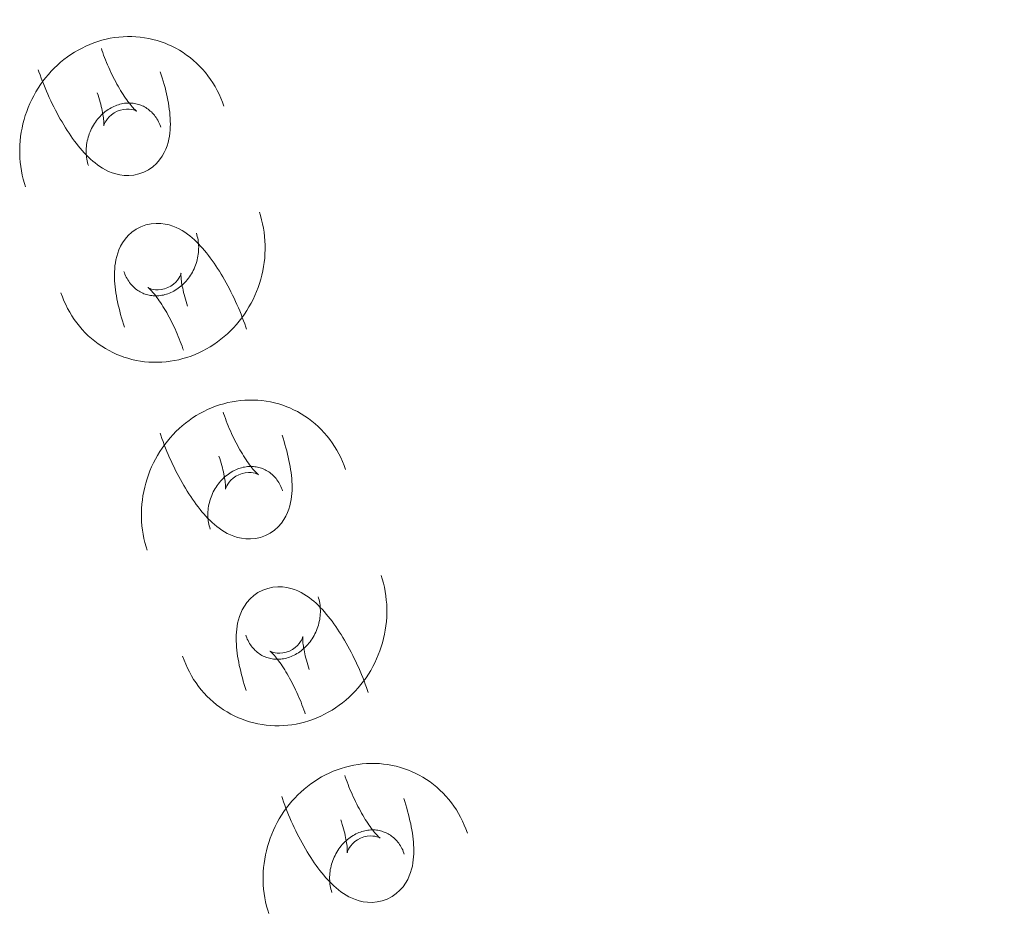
# Model space of a CAD drawing. Header units: millimetres. Extents: x -188930 to 271134, y -158090 to 283816.
# Tile 547 of 610: x 44514 to 44603, y 78697 to 78779. Entities that reach past the tile are written whole.
import ezdxf

# ---------------------------------------------------------------- set-up
doc = ezdxf.new("R2010")
doc.units = ezdxf.units.MM
doc.linetypes.add('AA_PRZERYWANA', pattern=[4, 3, -1])
doc.layers.add('A-DETL-1', color=5, linetype='AA_PRZERYWANA', lineweight=25)
doc.layers.add('I-FURN', color=30, linetype='Continuous', lineweight=9)

# ---------------------------------------------------------------- blocks, each defined once
blk = doc.blocks.new('LARSLAJ_hamak - LARSLAJ_hamak-V31-PZT-dwg')
at = {"layer": 'I-FURN', "flags": 128}
for points in [[(-684.934, 220.571), (-684.55, 220.614), (-684.167, 220.673), (-683.788, 220.748), (-683.412, 220.841), (-683.04, 220.949), (-682.674, 221.074), (-682.313, 221.214), (-681.959, 221.37), (-681.612, 221.541), (-681.272, 221.726), (-680.941, 221.926), (-680.618, 222.14), (-680.305, 222.367), (-680.001, 222.607), (-679.707, 222.859), (-679.424, 223.124), (-679.152, 223.399), (-678.892, 223.686), (-678.643, 223.983), (-678.406, 224.289), (-678.181, 224.605), (-677.969, 224.93), (-677.77, 225.263), (-677.584, 225.603), (-677.411, 225.951), (-677.251, 226.305), (-677.105, 226.665), (-676.973, 227.03), (-676.855, 227.4), (-676.75, 227.775), (-676.66, 228.153), (-676.583, 228.535), (-676.521, 228.919), (-676.473, 229.305), (-676.439, 229.693), (-676.42, 230.082), (-676.414, 230.471), (-676.423, 230.861), (-676.446, 231.25), (-676.484, 231.637), (-676.535, 232.023), (-676.601, 232.407), (-676.68, 232.789), (-676.774, 233.167), (-676.881, 233.541), (-677.002, 233.911), (-677.136, 234.276), (-677.284, 234.636), (-677.445, 234.99), (-677.619, 235.337), (-677.806, 235.678), (-678.006, 236.011), (-678.218, 236.337), (-678.443, 236.653), (-678.679, 236.961), (-678.927, 237.26), (-679.187, 237.548), (-679.408, 237.777)], [(-688.393, 231.84), (-688.061, 232.187), (-687.695, 232.483), (-687.312, 232.72), (-686.927, 232.9), (-686.55, 233.03), (-686.189, 233.117), (-685.844, 233.17), (-685.517, 233.195), (-685.206, 233.198), (-684.909, 233.183), (-684.623, 233.154), (-684.347, 233.112), (-684.078, 233.06), (-683.815, 232.999), (-683.556, 232.928), (-683.301, 232.85), (-683.047, 232.765), (-682.795, 232.672), (-682.543, 232.572), (-682.292, 232.466), (-682.041, 232.353), (-681.79, 232.234), (-681.538, 232.109), (-681.286, 231.978), (-681.033, 231.841), (-680.78, 231.698), (-680.526, 231.55), (-680.272, 231.396), (-680.018, 231.238), (-679.763, 231.074), (-679.509, 230.905), (-679.256, 230.732), (-679.002, 230.554), (-678.75, 230.372), (-678.499, 230.186), (-678.249, 229.996), (-678.001, 229.802), (-677.754, 229.605), (-677.51, 229.405), (-677.267, 229.202), (-677.028, 228.996), (-676.792, 228.787), (-676.558, 228.576), (-676.328, 228.363), (-676.102, 228.149), (-675.88, 227.932), (-675.747, 227.8)], [(-683.654, 233.538), (-683.549, 233.429), (-683.448, 233.314), (-683.349, 233.194), (-683.255, 233.069), (-683.164, 232.939), (-683.078, 232.805), (-682.996, 232.666), (-682.919, 232.523), (-682.846, 232.376), (-682.779, 232.225), (-682.717, 232.071), (-682.66, 231.914), (-682.609, 231.754), (-682.563, 231.591), (-682.524, 231.426), (-682.49, 231.26), (-682.463, 231.092), (-682.441, 230.923), (-682.426, 230.753), (-682.417, 230.583), (-682.414, 230.413), (-682.418, 230.243), (-682.427, 230.074), (-682.443, 229.906), (-682.465, 229.739), (-682.493, 229.574), (-682.526, 229.411), (-682.566, 229.251), (-682.611, 229.093), (-682.662, 228.938), (-682.718, 228.787), (-682.779, 228.639), (-682.845, 228.495), (-682.916, 228.355), (-682.991, 228.22), (-683.071, 228.088), (-683.155, 227.962), (-683.242, 227.841), (-683.334, 227.724), (-683.428, 227.613), (-683.526, 227.507), (-683.627, 227.406), (-683.73, 227.311), (-683.836, 227.221), (-683.945, 227.137), (-684.055, 227.058), (-684.167, 226.985), (-684.281, 226.918), (-684.396, 226.856), (-684.513, 226.8), (-684.631, 226.749), (-684.75, 226.703), (-684.87, 226.664), (-684.991, 226.629), (-685.113, 226.6), (-685.235, 226.577), (-685.358, 226.559), (-685.459, 226.548)], [(-688.393, 231.84), (-688.676, 231.451), (-688.901, 231.038), (-689.066, 230.619), (-689.175, 230.208), (-689.235, 229.814), (-689.257, 229.443), (-689.247, 229.094), (-689.213, 228.768), (-689.161, 228.461), (-689.093, 228.172), (-689.013, 227.896), (-688.923, 227.632), (-688.824, 227.376), (-688.716, 227.129), (-688.601, 226.886), (-688.478, 226.649), (-688.349, 226.415), (-688.212, 226.183), (-688.069, 225.953), (-687.92, 225.725), (-687.764, 225.498), (-687.602, 225.272), (-687.434, 225.047), (-687.26, 224.822), (-687.08, 224.598), (-686.895, 224.374), (-686.704, 224.151), (-686.507, 223.928), (-686.306, 223.706), (-686.099, 223.485), (-685.888, 223.266), (-685.686, 223.061)], [(-683.787, 227.994), (-683.603, 228.246), (-683.46, 228.508), (-683.36, 228.763), (-683.298, 228.996), (-683.267, 229.198), (-683.257, 229.365), (-683.26, 229.496), (-683.27, 229.593), (-683.281, 229.658), (-683.29, 229.695), (-683.293, 229.706)], [(-683.289, 229.695), (-683.277, 229.665), (-683.257, 229.618), (-683.227, 229.555), (-683.188, 229.479), (-683.139, 229.391), (-683.081, 229.293), (-683.014, 229.185), (-682.938, 229.069), (-682.853, 228.945), (-682.76, 228.815), (-682.659, 228.679), (-682.549, 228.538), (-682.432, 228.392), (-682.308, 228.242), (-682.177, 228.089), (-682.04, 227.933), (-681.896, 227.775), (-681.746, 227.615), (-681.591, 227.453), (-681.44, 227.3)], [(-685.459, 226.548), (-685.583, 226.54), (-685.708, 226.537), (-685.832, 226.54), (-685.957, 226.548), (-686.082, 226.562), (-686.207, 226.581), (-686.332, 226.606), (-686.457, 226.637), (-686.582, 226.673), (-686.706, 226.715), (-686.83, 226.762), (-686.953, 226.816), (-687.075, 226.875), (-687.196, 226.94), (-687.316, 227.011), (-687.434, 227.088), (-687.551, 227.17), (-687.665, 227.259), (-687.777, 227.353), (-687.887, 227.453), (-687.964, 227.528)], [(-683.787, 227.994), (-684.002, 227.768), (-684.235, 227.581), (-684.467, 227.437), (-684.686, 227.334), (-684.879, 227.267), (-685.042, 227.228), (-685.171, 227.208), (-685.268, 227.2), (-685.334, 227.2), (-685.371, 227.201), (-685.383, 227.202)], [(-685.372, 227.201), (-685.34, 227.194), (-685.29, 227.183), (-685.223, 227.164), (-685.141, 227.139), (-685.046, 227.107), (-684.939, 227.068), (-684.821, 227.021), (-684.693, 226.967), (-684.556, 226.906), (-684.411, 226.837), (-684.259, 226.762), (-684.101, 226.679), (-683.937, 226.59), (-683.767, 226.495), (-683.593, 226.393), (-683.415, 226.286), (-683.234, 226.172), (-683.05, 226.054), (-682.863, 225.93), (-682.674, 225.801), (-682.484, 225.668), (-682.294, 225.53), (-682.102, 225.389), (-681.911, 225.243), (-681.72, 225.094), (-681.53, 224.943), (-681.342, 224.788), (-681.155, 224.632), (-680.971, 224.473), (-680.789, 224.312), (-680.61, 224.151), (-680.434, 223.988), (-680.262, 223.825), (-680.094, 223.662), (-679.993, 223.561)], [(-692.211, 223.289), (-691.932, 223.02), (-691.642, 222.763), (-691.342, 222.517), (-691.033, 222.284), (-690.715, 222.064), (-690.388, 221.856), (-690.052, 221.663), (-689.709, 221.484), (-689.359, 221.319), (-689.002, 221.169), (-688.64, 221.034), (-688.271, 220.915), (-687.898, 220.812), (-687.521, 220.725), (-687.141, 220.654), (-686.758, 220.6), (-686.372, 220.562), (-685.986, 220.542), (-685.599, 220.538), (-685.212, 220.551), (-684.934, 220.571)], [(-669.369, 223.147), (-669.753, 223.105), (-670.136, 223.045), (-670.516, 222.97), (-670.891, 222.877), (-671.263, 222.769), (-671.629, 222.644), (-671.99, 222.504), (-672.344, 222.348), (-672.691, 222.177), (-673.031, 221.992), (-673.362, 221.792), (-673.685, 221.578), (-673.999, 221.351), (-674.302, 221.111), (-674.596, 220.859), (-674.879, 220.595), (-675.151, 220.319), (-675.412, 220.032), (-675.66, 219.735), (-675.897, 219.429), (-676.122, 219.113), (-676.334, 218.788), (-676.533, 218.455), (-676.719, 218.115), (-676.892, 217.767), (-677.052, 217.413), (-677.198, 217.053), (-677.33, 216.688), (-677.449, 216.318), (-677.553, 215.943), (-677.644, 215.565), (-677.72, 215.183), (-677.782, 214.799), (-677.83, 214.413), (-677.864, 214.025), (-677.884, 213.636), (-677.889, 213.247), (-677.88, 212.857), (-677.857, 212.468), (-677.82, 212.081), (-677.768, 211.695), (-677.703, 211.311), (-677.623, 210.93), (-677.53, 210.551), (-677.422, 210.177), (-677.301, 209.807), (-677.167, 209.442), (-677.019, 209.082), (-676.858, 208.728), (-676.684, 208.381), (-676.497, 208.04), (-676.297, 207.707), (-676.085, 207.382), (-675.86, 207.065), (-675.624, 206.757), (-675.376, 206.459), (-675.117, 206.17), (-674.896, 205.941)], [(-662.092, 220.429), (-662.372, 220.698), (-662.661, 220.955), (-662.961, 221.201), (-663.27, 221.434), (-663.588, 221.654), (-663.916, 221.862), (-664.251, 222.055), (-664.594, 222.234), (-664.944, 222.399), (-665.301, 222.549), (-665.664, 222.684), (-666.032, 222.803), (-666.405, 222.906), (-666.782, 222.993), (-667.162, 223.064), (-667.546, 223.118), (-667.931, 223.156), (-668.317, 223.176), (-668.704, 223.18), (-669.091, 223.167), (-669.369, 223.147)], [(-665.91, 211.879), (-665.627, 212.267), (-665.402, 212.68), (-665.238, 213.099), (-665.129, 213.51), (-665.068, 213.904), (-665.047, 214.276), (-665.056, 214.624), (-665.09, 214.95), (-665.142, 215.257), (-665.21, 215.546), (-665.29, 215.822), (-665.38, 216.087), (-665.48, 216.342), (-665.587, 216.59), (-665.703, 216.832), (-665.825, 217.069), (-665.955, 217.304), (-666.091, 217.535), (-666.234, 217.765), (-666.383, 217.993), (-666.539, 218.22), (-666.701, 218.446), (-666.869, 218.671), (-667.043, 218.896), (-667.223, 219.12), (-667.409, 219.344), (-667.6, 219.567), (-667.796, 219.79), (-667.998, 220.012), (-668.204, 220.233), (-668.416, 220.453), (-668.617, 220.657)], [(-668.931, 216.517), (-668.963, 216.524), (-669.014, 216.536), (-669.08, 216.554), (-669.162, 216.579), (-669.257, 216.611), (-669.365, 216.65), (-669.483, 216.697), (-669.61, 216.751), (-669.747, 216.813), (-669.892, 216.881), (-670.044, 216.957), (-670.202, 217.039), (-670.367, 217.128), (-670.536, 217.223), (-670.71, 217.325), (-670.888, 217.432), (-671.069, 217.546), (-671.254, 217.664), (-671.44, 217.788), (-671.629, 217.917), (-671.819, 218.05), (-672.01, 218.188), (-672.201, 218.33), (-672.392, 218.475), (-672.583, 218.624), (-672.773, 218.775), (-672.961, 218.93), (-673.148, 219.087), (-673.333, 219.245), (-673.515, 219.406), (-673.694, 219.567), (-673.869, 219.73), (-674.041, 219.893), (-674.209, 220.056), (-674.31, 220.157)], [(-670.649, 210.18), (-670.754, 210.289), (-670.856, 210.404), (-670.954, 210.524), (-671.048, 210.649), (-671.139, 210.779), (-671.225, 210.913), (-671.307, 211.052), (-671.385, 211.195), (-671.457, 211.342), (-671.525, 211.493), (-671.587, 211.647), (-671.643, 211.804), (-671.695, 211.965), (-671.74, 212.127), (-671.78, 212.292), (-671.813, 212.458), (-671.841, 212.626), (-671.862, 212.795), (-671.877, 212.965), (-671.886, 213.135), (-671.889, 213.305), (-671.886, 213.475), (-671.876, 213.644), (-671.86, 213.812), (-671.838, 213.979), (-671.811, 214.144), (-671.777, 214.307), (-671.737, 214.467), (-671.692, 214.625), (-671.641, 214.78), (-671.585, 214.931), (-671.524, 215.079), (-671.458, 215.223), (-671.387, 215.363), (-671.312, 215.499), (-671.232, 215.63), (-671.149, 215.756), (-671.061, 215.878), (-670.97, 215.994), (-670.875, 216.105), (-670.777, 216.211), (-670.676, 216.312), (-670.573, 216.407), (-670.467, 216.497), (-670.359, 216.581), (-670.248, 216.66), (-670.136, 216.733), (-670.022, 216.8), (-669.907, 216.862), (-669.79, 216.919), (-669.672, 216.969), (-669.553, 217.015), (-669.433, 217.054), (-669.312, 217.089), (-669.191, 217.118), (-669.068, 217.141), (-668.945, 217.159), (-668.844, 217.17)], [(-668.844, 217.17), (-668.72, 217.178), (-668.596, 217.181), (-668.471, 217.178), (-668.346, 217.17), (-668.221, 217.156), (-668.096, 217.137), (-667.971, 217.112), (-667.846, 217.081), (-667.721, 217.045), (-667.597, 217.003), (-667.473, 216.956), (-667.35, 216.902), (-667.228, 216.843), (-667.107, 216.778), (-666.987, 216.707), (-666.869, 216.63), (-666.753, 216.548), (-666.638, 216.459), (-666.526, 216.365), (-666.416, 216.265), (-666.339, 216.19)], [(-671.014, 214.023), (-671.026, 214.053), (-671.047, 214.1), (-671.076, 214.163), (-671.116, 214.239), (-671.164, 214.327), (-671.222, 214.425), (-671.289, 214.533), (-671.365, 214.649), (-671.45, 214.773), (-671.543, 214.903), (-671.645, 215.039), (-671.754, 215.18), (-671.871, 215.326), (-671.995, 215.476), (-672.126, 215.629), (-672.264, 215.785), (-672.407, 215.943), (-672.557, 216.103), (-672.712, 216.265), (-672.863, 216.418)], [(-670.516, 215.724), (-670.301, 215.95), (-670.069, 216.137), (-669.836, 216.281), (-669.618, 216.384), (-669.424, 216.451), (-669.262, 216.49), (-669.132, 216.51), (-669.035, 216.518), (-668.969, 216.519), (-668.932, 216.517), (-668.92, 216.516)], [(-665.91, 211.879), (-666.242, 211.531), (-666.608, 211.236), (-666.991, 210.999), (-667.376, 210.818), (-667.753, 210.688), (-668.115, 210.601), (-668.459, 210.548), (-668.786, 210.523), (-669.097, 210.52), (-669.394, 210.535), (-669.68, 210.564), (-669.956, 210.606), (-670.225, 210.658), (-670.488, 210.72), (-670.747, 210.79), (-671.003, 210.868), (-671.256, 210.954), (-671.508, 211.046), (-671.76, 211.146), (-672.011, 211.252), (-672.262, 211.365), (-672.513, 211.484), (-672.765, 211.609), (-673.017, 211.74), (-673.27, 211.877), (-673.524, 212.02), (-673.777, 212.168), (-674.031, 212.322), (-674.286, 212.48), (-674.54, 212.644), (-674.794, 212.813), (-675.048, 212.986), (-675.301, 213.164), (-675.553, 213.346), (-675.804, 213.532), (-676.054, 213.722), (-676.303, 213.916), (-676.549, 214.113), (-676.794, 214.313), (-677.036, 214.516), (-677.275, 214.722), (-677.512, 214.931), (-677.745, 215.142), (-677.975, 215.355), (-678.201, 215.57), (-678.424, 215.786), (-678.557, 215.918)], [(-670.516, 215.724), (-670.7, 215.472), (-670.843, 215.21), (-670.943, 214.955), (-671.005, 214.722), (-671.036, 214.52), (-671.046, 214.353), (-671.043, 214.222), (-671.033, 214.125), (-671.022, 214.06), (-671.014, 214.024), (-671.01, 214.012)], [(-660.489, 196.08), (-660.105, 196.123), (-659.722, 196.182), (-659.343, 196.257), (-658.967, 196.35), (-658.595, 196.458), (-658.229, 196.583), (-657.868, 196.723), (-657.514, 196.879), (-657.167, 197.05), (-656.827, 197.235), (-656.496, 197.435), (-656.173, 197.649), (-655.86, 197.876), (-655.556, 198.116), (-655.262, 198.368), (-654.979, 198.633), (-654.707, 198.908), (-654.447, 199.195), (-654.198, 199.492), (-653.961, 199.798), (-653.736, 200.114), (-653.524, 200.439), (-653.325, 200.772), (-653.139, 201.112), (-652.966, 201.46), (-652.806, 201.814), (-652.66, 202.174), (-652.528, 202.539), (-652.41, 202.909), (-652.305, 203.284), (-652.215, 203.662), (-652.138, 204.044), (-652.076, 204.428), (-652.028, 204.814), (-651.994, 205.202), (-651.974, 205.591), (-651.969, 205.98), (-651.978, 206.37), (-652.001, 206.759), (-652.039, 207.146), (-652.09, 207.532), (-652.156, 207.916), (-652.235, 208.298), (-652.329, 208.676), (-652.436, 209.05), (-652.557, 209.42), (-652.691, 209.785), (-652.839, 210.145), (-653, 210.499), (-653.174, 210.846), (-653.361, 211.187), (-653.561, 211.52), (-653.773, 211.846), (-653.998, 212.162), (-654.234, 212.47), (-654.482, 212.769), (-654.741, 213.057), (-654.963, 213.286)], [(-659.209, 209.047), (-659.104, 208.938), (-659.003, 208.823), (-658.904, 208.703), (-658.81, 208.578), (-658.719, 208.448), (-658.633, 208.314), (-658.551, 208.175), (-658.473, 208.032), (-658.401, 207.885), (-658.334, 207.734), (-658.271, 207.58), (-658.215, 207.423), (-658.164, 207.263), (-658.118, 207.1), (-658.079, 206.935), (-658.045, 206.769), (-658.018, 206.601), (-657.996, 206.432), (-657.981, 206.262), (-657.972, 206.092), (-657.969, 205.922), (-657.973, 205.752), (-657.982, 205.583), (-657.998, 205.415), (-658.02, 205.248), (-658.048, 205.083), (-658.081, 204.92), (-658.121, 204.76), (-658.166, 204.602), (-658.217, 204.447), (-658.273, 204.296), (-658.334, 204.148), (-658.4, 204.004), (-658.471, 203.864), (-658.546, 203.728), (-658.626, 203.597), (-658.71, 203.471), (-658.797, 203.35), (-658.889, 203.233), (-658.983, 203.122), (-659.081, 203.016), (-659.182, 202.915), (-659.285, 202.82), (-659.391, 202.73), (-659.5, 202.646), (-659.61, 202.567), (-659.722, 202.494), (-659.836, 202.427), (-659.951, 202.365), (-660.068, 202.309), (-660.186, 202.258), (-660.305, 202.212), (-660.425, 202.173), (-660.546, 202.138), (-660.668, 202.109), (-660.79, 202.086), (-660.913, 202.068), (-661.014, 202.057)], [(-663.948, 207.349), (-663.616, 207.696), (-663.25, 207.992), (-662.867, 208.229), (-662.482, 208.409), (-662.105, 208.539), (-661.743, 208.626), (-661.399, 208.679), (-661.072, 208.704), (-660.761, 208.707), (-660.464, 208.692), (-660.178, 208.663), (-659.902, 208.621), (-659.633, 208.569), (-659.37, 208.508), (-659.111, 208.437), (-658.856, 208.359), (-658.602, 208.273), (-658.35, 208.181), (-658.098, 208.081), (-657.847, 207.975), (-657.596, 207.862), (-657.345, 207.743), (-657.093, 207.618), (-656.841, 207.487), (-656.588, 207.35), (-656.335, 207.207), (-656.081, 207.059), (-655.827, 206.905), (-655.573, 206.747), (-655.318, 206.583), (-655.064, 206.414), (-654.81, 206.241), (-654.557, 206.063), (-654.305, 205.881), (-654.054, 205.695), (-653.804, 205.505), (-653.555, 205.311), (-653.309, 205.114), (-653.064, 204.914), (-652.822, 204.711), (-652.583, 204.505), (-652.346, 204.296), (-652.113, 204.085), (-651.883, 203.872), (-651.657, 203.658), (-651.434, 203.441), (-651.302, 203.309)], [(-663.948, 207.349), (-664.231, 206.96), (-664.456, 206.547), (-664.621, 206.128), (-664.729, 205.717), (-664.79, 205.323), (-664.811, 204.952), (-664.802, 204.603), (-664.768, 204.277), (-664.716, 203.97), (-664.648, 203.681), (-664.568, 203.405), (-664.478, 203.141), (-664.379, 202.885), (-664.271, 202.638), (-664.156, 202.395), (-664.033, 202.158), (-663.904, 201.924), (-663.767, 201.692), (-663.624, 201.462), (-663.475, 201.234), (-663.319, 201.007), (-663.157, 200.781), (-662.989, 200.556), (-662.815, 200.331), (-662.635, 200.107), (-662.45, 199.883), (-662.259, 199.66), (-662.062, 199.437), (-661.86, 199.215), (-661.654, 198.994), (-661.443, 198.775), (-661.241, 198.57)], [(-659.342, 203.503), (-659.158, 203.755), (-659.015, 204.017), (-658.915, 204.272), (-658.853, 204.505), (-658.822, 204.707), (-658.812, 204.874), (-658.815, 205.005), (-658.825, 205.102), (-658.836, 205.167), (-658.845, 205.204), (-658.848, 205.215)], [(-658.844, 205.204), (-658.832, 205.174), (-658.812, 205.127), (-658.782, 205.064), (-658.743, 204.988), (-658.694, 204.9), (-658.636, 204.802), (-658.569, 204.694), (-658.493, 204.578), (-658.408, 204.454), (-658.315, 204.324), (-658.213, 204.188), (-658.104, 204.047), (-657.987, 203.901), (-657.863, 203.751), (-657.732, 203.598), (-657.595, 203.442), (-657.451, 203.284), (-657.301, 203.124), (-657.146, 202.962), (-656.995, 202.809)], [(-659.342, 203.503), (-659.557, 203.277), (-659.79, 203.09), (-660.022, 202.946), (-660.24, 202.843), (-660.434, 202.776), (-660.597, 202.737), (-660.726, 202.717), (-660.823, 202.709), (-660.889, 202.709), (-660.926, 202.71), (-660.938, 202.711)], [(-661.014, 202.057), (-661.138, 202.049), (-661.262, 202.046), (-661.387, 202.049), (-661.512, 202.057), (-661.637, 202.071), (-661.762, 202.09), (-661.887, 202.115), (-662.012, 202.146), (-662.137, 202.182), (-662.261, 202.224), (-662.385, 202.271), (-662.508, 202.325), (-662.63, 202.384), (-662.751, 202.449), (-662.871, 202.52), (-662.989, 202.597), (-663.106, 202.679), (-663.22, 202.768), (-663.332, 202.862), (-663.442, 202.962), (-663.519, 203.037)], [(-660.927, 202.71), (-660.895, 202.703), (-660.845, 202.692), (-660.778, 202.673), (-660.696, 202.648), (-660.601, 202.616), (-660.494, 202.577), (-660.376, 202.53), (-660.248, 202.476), (-660.111, 202.415), (-659.966, 202.346), (-659.814, 202.271), (-659.656, 202.188), (-659.491, 202.099), (-659.322, 202.004), (-659.148, 201.902), (-658.97, 201.795), (-658.789, 201.681), (-658.604, 201.563), (-658.418, 201.439), (-658.229, 201.31), (-658.039, 201.177), (-657.848, 201.039), (-657.657, 200.898), (-657.466, 200.752), (-657.275, 200.603), (-657.085, 200.452), (-656.897, 200.297), (-656.71, 200.141), (-656.525, 199.982), (-656.343, 199.821), (-656.164, 199.66), (-655.989, 199.497), (-655.817, 199.334), (-655.649, 199.171), (-655.548, 199.07)], [(-667.766, 198.798), (-667.487, 198.529), (-667.197, 198.272), (-666.897, 198.026), (-666.588, 197.793), (-666.27, 197.573), (-665.943, 197.365), (-665.607, 197.172), (-665.264, 196.993), (-664.914, 196.828), (-664.557, 196.678), (-664.194, 196.543), (-663.826, 196.424), (-663.453, 196.321), (-663.076, 196.234), (-662.696, 196.163), (-662.312, 196.109), (-661.927, 196.071), (-661.541, 196.051), (-661.154, 196.047), (-660.767, 196.06), (-660.489, 196.08)], [(-644.924, 198.656), (-645.308, 198.614), (-645.691, 198.554), (-646.07, 198.479), (-646.446, 198.386), (-646.818, 198.278), (-647.184, 198.153), (-647.545, 198.013), (-647.899, 197.857), (-648.246, 197.686), (-648.586, 197.501), (-648.917, 197.301), (-649.24, 197.087), (-649.554, 196.86), (-649.857, 196.62), (-650.151, 196.368), (-650.434, 196.103), (-650.706, 195.828), (-650.966, 195.541), (-651.215, 195.244), (-651.452, 194.938), (-651.677, 194.622), (-651.889, 194.297), (-652.088, 193.964), (-652.274, 193.624), (-652.447, 193.276), (-652.607, 192.922), (-652.753, 192.562), (-652.885, 192.197), (-653.003, 191.827), (-653.108, 191.452), (-653.199, 191.074), (-653.275, 190.692), (-653.337, 190.308), (-653.385, 189.922), (-653.419, 189.534), (-653.439, 189.145), (-653.444, 188.756), (-653.435, 188.366), (-653.412, 187.977), (-653.374, 187.59), (-653.323, 187.204), (-653.257, 186.82), (-653.178, 186.438), (-653.084, 186.06), (-652.977, 185.686), (-652.856, 185.316), (-652.722, 184.951), (-652.574, 184.591), (-652.413, 184.237), (-652.239, 183.89), (-652.052, 183.549), (-651.852, 183.216), (-651.64, 182.891), (-651.415, 182.574), (-651.179, 182.266), (-650.931, 181.968), (-650.672, 181.679), (-650.451, 181.45)], [(-637.647, 195.938), (-637.926, 196.207), (-638.216, 196.464), (-638.516, 196.71), (-638.825, 196.943), (-639.143, 197.163), (-639.47, 197.371), (-639.806, 197.564), (-640.149, 197.743), (-640.499, 197.908), (-640.856, 198.058), (-641.219, 198.193), (-641.587, 198.312), (-641.96, 198.415), (-642.337, 198.502), (-642.717, 198.573), (-643.101, 198.627), (-643.486, 198.665), (-643.872, 198.685), (-644.259, 198.689), (-644.646, 198.676), (-644.924, 198.656)], [(-644.486, 192.026), (-644.518, 192.033), (-644.568, 192.045), (-644.635, 192.063), (-644.717, 192.088), (-644.812, 192.12), (-644.919, 192.159), (-645.037, 192.206), (-645.165, 192.26), (-645.302, 192.322), (-645.447, 192.39), (-645.599, 192.466), (-645.757, 192.548), (-645.922, 192.637), (-646.091, 192.732), (-646.265, 192.834), (-646.443, 192.941), (-646.624, 193.055), (-646.809, 193.173), (-646.995, 193.297), (-647.184, 193.426), (-647.374, 193.559), (-647.565, 193.697), (-647.756, 193.839), (-647.947, 193.984), (-648.138, 194.133), (-648.328, 194.284), (-648.516, 194.439), (-648.703, 194.596), (-648.888, 194.754), (-649.07, 194.915), (-649.249, 195.076), (-649.424, 195.239), (-649.596, 195.402), (-649.764, 195.565), (-649.865, 195.666)], [(-641.465, 187.388), (-641.182, 187.776), (-640.957, 188.189), (-640.792, 188.608), (-640.684, 189.019), (-640.623, 189.413), (-640.602, 189.785), (-640.611, 190.133), (-640.645, 190.459), (-640.697, 190.766), (-640.765, 191.055), (-640.845, 191.331), (-640.935, 191.596), (-641.034, 191.851), (-641.142, 192.099), (-641.257, 192.341), (-641.38, 192.578), (-641.51, 192.813), (-641.646, 193.044), (-641.789, 193.274), (-641.938, 193.502), (-642.094, 193.729), (-642.256, 193.955), (-642.424, 194.18), (-642.598, 194.405), (-642.778, 194.629), (-642.963, 194.853), (-643.155, 195.076), (-643.351, 195.299), (-643.553, 195.521), (-643.759, 195.742), (-643.97, 195.962), (-644.172, 196.166)], [(-646.204, 185.689), (-646.309, 185.798), (-646.41, 185.913), (-646.509, 186.033), (-646.603, 186.158), (-646.694, 186.288), (-646.78, 186.422), (-646.862, 186.561), (-646.94, 186.704), (-647.012, 186.851), (-647.079, 187.002), (-647.142, 187.156), (-647.198, 187.313), (-647.249, 187.474), (-647.295, 187.636), (-647.334, 187.801), (-647.368, 187.967), (-647.396, 188.135), (-647.417, 188.304), (-647.432, 188.474), (-647.441, 188.644), (-647.444, 188.814), (-647.441, 188.984), (-647.431, 189.153), (-647.415, 189.321), (-647.393, 189.488), (-647.365, 189.653), (-647.332, 189.816), (-647.292, 189.976), (-647.247, 190.134), (-647.196, 190.289), (-647.14, 190.44), (-647.079, 190.588), (-647.013, 190.732), (-646.942, 190.872), (-646.867, 191.008), (-646.787, 191.139), (-646.703, 191.265), (-646.616, 191.387), (-646.524, 191.503), (-646.43, 191.614), (-646.332, 191.72), (-646.231, 191.821), (-646.128, 191.916), (-646.022, 192.006), (-645.913, 192.09), (-645.803, 192.169), (-645.691, 192.242), (-645.577, 192.309), (-645.462, 192.371), (-645.345, 192.428), (-645.227, 192.478), (-645.108, 192.524), (-644.988, 192.563), (-644.867, 192.598), (-644.745, 192.627), (-644.623, 192.65), (-644.5, 192.668), (-644.399, 192.679)], [(-646.071, 191.233), (-645.856, 191.459), (-645.623, 191.646), (-645.391, 191.79), (-645.173, 191.893), (-644.979, 191.96), (-644.817, 191.999), (-644.687, 192.019), (-644.59, 192.027), (-644.524, 192.028), (-644.487, 192.026), (-644.475, 192.025)], [(-644.399, 192.679), (-644.275, 192.687), (-644.151, 192.69), (-644.026, 192.687), (-643.901, 192.679), (-643.776, 192.665), (-643.651, 192.646), (-643.526, 192.621), (-643.401, 192.59), (-643.276, 192.554), (-643.152, 192.512), (-643.028, 192.465), (-642.905, 192.411), (-642.783, 192.352), (-642.662, 192.287), (-642.542, 192.216), (-642.424, 192.139), (-642.307, 192.057), (-642.193, 191.968), (-642.081, 191.874), (-641.971, 191.774), (-641.894, 191.699)], [(-641.465, 187.388), (-641.797, 187.04), (-642.163, 186.745), (-642.546, 186.508), (-642.931, 186.327), (-643.308, 186.197), (-643.67, 186.11), (-644.014, 186.057), (-644.341, 186.032), (-644.652, 186.029), (-644.949, 186.044), (-645.235, 186.073), (-645.511, 186.115), (-645.78, 186.167), (-646.043, 186.229), (-646.302, 186.299), (-646.557, 186.377), (-646.811, 186.463), (-647.063, 186.555), (-647.315, 186.655), (-647.566, 186.761), (-647.817, 186.874), (-648.068, 186.993), (-648.32, 187.118), (-648.572, 187.249), (-648.825, 187.386), (-649.078, 187.529), (-649.332, 187.677), (-649.586, 187.831), (-649.84, 187.989), (-650.095, 188.153), (-650.349, 188.322), (-650.603, 188.495), (-650.856, 188.673), (-651.108, 188.855), (-651.359, 189.041), (-651.609, 189.231), (-651.858, 189.425), (-652.104, 189.622), (-652.349, 189.822), (-652.591, 190.025), (-652.83, 190.231), (-653.067, 190.44), (-653.3, 190.651), (-653.53, 190.864), (-653.756, 191.079), (-653.979, 191.295), (-654.111, 191.427)], [(-646.569, 189.532), (-646.581, 189.562), (-646.601, 189.609), (-646.631, 189.672), (-646.67, 189.748), (-646.719, 189.836), (-646.777, 189.934), (-646.844, 190.042), (-646.92, 190.158), (-647.005, 190.282), (-647.098, 190.412), (-647.2, 190.548), (-647.309, 190.689), (-647.426, 190.835), (-647.55, 190.985), (-647.681, 191.138), (-647.819, 191.294), (-647.962, 191.452), (-648.112, 191.612), (-648.267, 191.774), (-648.418, 191.927)], [(-646.071, 191.233), (-646.255, 190.981), (-646.398, 190.719), (-646.498, 190.464), (-646.56, 190.231), (-646.591, 190.029), (-646.601, 189.862), (-646.598, 189.731), (-646.588, 189.634), (-646.577, 189.569), (-646.568, 189.533), (-646.565, 189.521)], [(-636.044, 171.589), (-635.66, 171.632), (-635.277, 171.691), (-634.898, 171.766), (-634.522, 171.859), (-634.15, 171.967), (-633.784, 172.092), (-633.423, 172.232), (-633.069, 172.388), (-632.722, 172.559), (-632.382, 172.744), (-632.051, 172.944), (-631.728, 173.158), (-631.414, 173.385), (-631.111, 173.625), (-630.817, 173.877), (-630.534, 174.142), (-630.262, 174.417), (-630.001, 174.704), (-629.753, 175.001), (-629.516, 175.307), (-629.291, 175.623), (-629.079, 175.948), (-628.88, 176.281), (-628.694, 176.621), (-628.521, 176.969), (-628.361, 177.323), (-628.215, 177.683), (-628.083, 178.048), (-627.964, 178.418), (-627.86, 178.793), (-627.769, 179.171), (-627.693, 179.553), (-627.631, 179.937), (-627.583, 180.323), (-627.549, 180.711), (-627.529, 181.1), (-627.524, 181.489), (-627.533, 181.879), (-627.556, 182.268), (-627.593, 182.655), (-627.645, 183.041), (-627.71, 183.425), (-627.79, 183.807), (-627.883, 184.185), (-627.991, 184.559), (-628.112, 184.929), (-628.246, 185.294), (-628.394, 185.654), (-628.555, 186.008), (-628.729, 186.355), (-628.916, 186.696), (-629.116, 187.029), (-629.328, 187.354), (-629.553, 187.671), (-629.789, 187.979), (-630.037, 188.277), (-630.296, 188.566), (-630.517, 188.795)], [(-639.503, 182.858), (-639.171, 183.205), (-638.805, 183.5), (-638.422, 183.738), (-638.037, 183.918), (-637.66, 184.048), (-637.298, 184.135), (-636.954, 184.188), (-636.627, 184.213), (-636.316, 184.216), (-636.019, 184.201), (-635.733, 184.172), (-635.457, 184.13), (-635.188, 184.078), (-634.925, 184.017), (-634.666, 183.946), (-634.41, 183.868), (-634.157, 183.782), (-633.905, 183.69), (-633.653, 183.59), (-633.402, 183.484), (-633.151, 183.371), (-632.9, 183.252), (-632.648, 183.127), (-632.396, 182.996), (-632.143, 182.859), (-631.889, 182.716), (-631.636, 182.568), (-631.382, 182.414), (-631.127, 182.256), (-630.873, 182.092), (-630.619, 181.923), (-630.365, 181.75), (-630.112, 181.572), (-629.86, 181.39), (-629.609, 181.204), (-629.359, 181.014), (-629.11, 180.82), (-628.864, 180.623), (-628.619, 180.423), (-628.377, 180.22), (-628.138, 180.014), (-627.901, 179.805), (-627.668, 179.594), (-627.438, 179.381), (-627.212, 179.166), (-626.989, 178.95), (-626.856, 178.818)], [(-634.764, 184.556), (-634.659, 184.447), (-634.557, 184.332), (-634.459, 184.212), (-634.365, 184.087), (-634.274, 183.957), (-634.188, 183.823), (-634.106, 183.684), (-634.028, 183.541), (-633.956, 183.394), (-633.888, 183.243), (-633.826, 183.089), (-633.77, 182.932), (-633.718, 182.772), (-633.673, 182.609), (-633.634, 182.444), (-633.6, 182.278), (-633.572, 182.11), (-633.551, 181.941), (-633.536, 181.771), (-633.527, 181.601), (-633.524, 181.431), (-633.527, 181.261), (-633.537, 181.092), (-633.553, 180.924), (-633.575, 180.757), (-633.602, 180.592), (-633.636, 180.429), (-633.676, 180.269), (-633.721, 180.111), (-633.772, 179.956), (-633.828, 179.805), (-633.889, 179.657), (-633.955, 179.513), (-634.026, 179.373), (-634.101, 179.237), (-634.181, 179.106), (-634.265, 178.98), (-634.352, 178.858), (-634.443, 178.742), (-634.538, 178.631), (-634.636, 178.525), (-634.737, 178.424), (-634.84, 178.329), (-634.946, 178.239), (-635.054, 178.155), (-635.165, 178.076), (-635.277, 178.003), (-635.391, 177.936), (-635.506, 177.874), (-635.623, 177.817), (-635.741, 177.767), (-635.86, 177.721), (-635.98, 177.682), (-636.101, 177.647), (-636.222, 177.618), (-636.345, 177.595), (-636.468, 177.577), (-636.569, 177.566)], [(-639.503, 182.858), (-639.786, 182.469), (-640.011, 182.056), (-640.176, 181.637), (-640.284, 181.226), (-640.345, 180.832), (-640.366, 180.461), (-640.357, 180.112), (-640.323, 179.786), (-640.271, 179.479), (-640.203, 179.19), (-640.123, 178.914), (-640.033, 178.65), (-639.933, 178.394), (-639.826, 178.147), (-639.711, 177.904), (-639.588, 177.667), (-639.458, 177.433), (-639.322, 177.201), (-639.179, 176.971), (-639.03, 176.743), (-638.874, 176.516), (-638.712, 176.29), (-638.544, 176.065), (-638.37, 175.84), (-638.19, 175.616), (-638.005, 175.392), (-637.813, 175.169), (-637.617, 174.946), (-637.415, 174.724), (-637.209, 174.503), (-636.997, 174.284), (-636.796, 174.079)], [(-634.897, 179.012), (-634.713, 179.264), (-634.57, 179.526), (-634.47, 179.781), (-634.408, 180.014), (-634.377, 180.216), (-634.367, 180.383), (-634.37, 180.514), (-634.38, 180.611), (-634.391, 180.676), (-634.399, 180.713), (-634.403, 180.724)], [(-634.399, 180.713), (-634.387, 180.683), (-634.366, 180.636), (-634.337, 180.573), (-634.297, 180.497), (-634.249, 180.409), (-634.191, 180.311), (-634.124, 180.203), (-634.048, 180.087), (-633.963, 179.963), (-633.87, 179.833), (-633.768, 179.697), (-633.659, 179.556), (-633.542, 179.41), (-633.418, 179.26), (-633.287, 179.107), (-633.149, 178.951), (-633.006, 178.793), (-632.856, 178.633), (-632.701, 178.471), (-632.55, 178.318)], [(-634.897, 179.012), (-635.112, 178.786), (-635.344, 178.599), (-635.577, 178.455), (-635.795, 178.352), (-635.989, 178.285), (-636.151, 178.246), (-636.281, 178.226), (-636.378, 178.218), (-636.444, 178.218), (-636.481, 178.219), (-636.493, 178.22)], [(-636.569, 177.566), (-636.693, 177.558), (-636.817, 177.555), (-636.942, 177.558), (-637.067, 177.566), (-637.192, 177.58), (-637.317, 177.599), (-637.442, 177.624), (-637.567, 177.655), (-637.692, 177.691), (-637.816, 177.733), (-637.94, 177.78), (-638.063, 177.834), (-638.185, 177.893), (-638.306, 177.958), (-638.426, 178.029), (-638.544, 178.106), (-638.66, 178.188), (-638.775, 178.277), (-638.887, 178.371), (-638.997, 178.471), (-639.074, 178.546)], [(-636.482, 178.219), (-636.45, 178.212), (-636.4, 178.201), (-636.333, 178.182), (-636.251, 178.157), (-636.156, 178.125), (-636.049, 178.086), (-635.93, 178.039), (-635.803, 177.985), (-635.666, 177.924), (-635.521, 177.855), (-635.369, 177.78), (-635.211, 177.697), (-635.046, 177.608), (-634.877, 177.513), (-634.703, 177.411), (-634.525, 177.304), (-634.344, 177.19), (-634.159, 177.072), (-633.973, 176.948), (-633.784, 176.819), (-633.594, 176.686), (-633.403, 176.548), (-633.212, 176.406), (-633.021, 176.261), (-632.83, 176.112), (-632.64, 175.961), (-632.452, 175.806), (-632.265, 175.65), (-632.08, 175.491), (-631.898, 175.33), (-631.719, 175.169), (-631.544, 175.006), (-631.372, 174.843), (-631.204, 174.68), (-631.103, 174.579)], [(-643.321, 174.307), (-643.041, 174.038), (-642.752, 173.781), (-642.452, 173.535), (-642.143, 173.302), (-641.825, 173.082), (-641.498, 172.874), (-641.162, 172.681), (-640.819, 172.502), (-640.469, 172.337), (-640.112, 172.187), (-639.749, 172.052), (-639.381, 171.933), (-639.008, 171.83), (-638.631, 171.743), (-638.251, 171.672), (-637.867, 171.618), (-637.482, 171.58), (-637.096, 171.56), (-636.709, 171.556), (-636.322, 171.569), (-636.044, 171.589)]]:
    blk.add_lwpolyline(points, dxfattribs=at)

msp = doc.modelspace()

# ---------------------------------------------------------------- linework, layer by layer
at = {"layer": 'A-DETL-1'}
msp.add_arc((41477.345, 67739.671), 13801.495, 353.4957032, 77.1828573, dxfattribs=at)

# ---------------------------------------------------------------- block references
at = {"layer": 'I-FURN', "rotation": 153.5634422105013}
msp.add_blockref('LARSLAJ_hamak - LARSLAJ_hamak-V31-PZT-dwg', (44034.389, 79213.566), dxfattribs=at)

doc.saveas('drawing.dxf')
